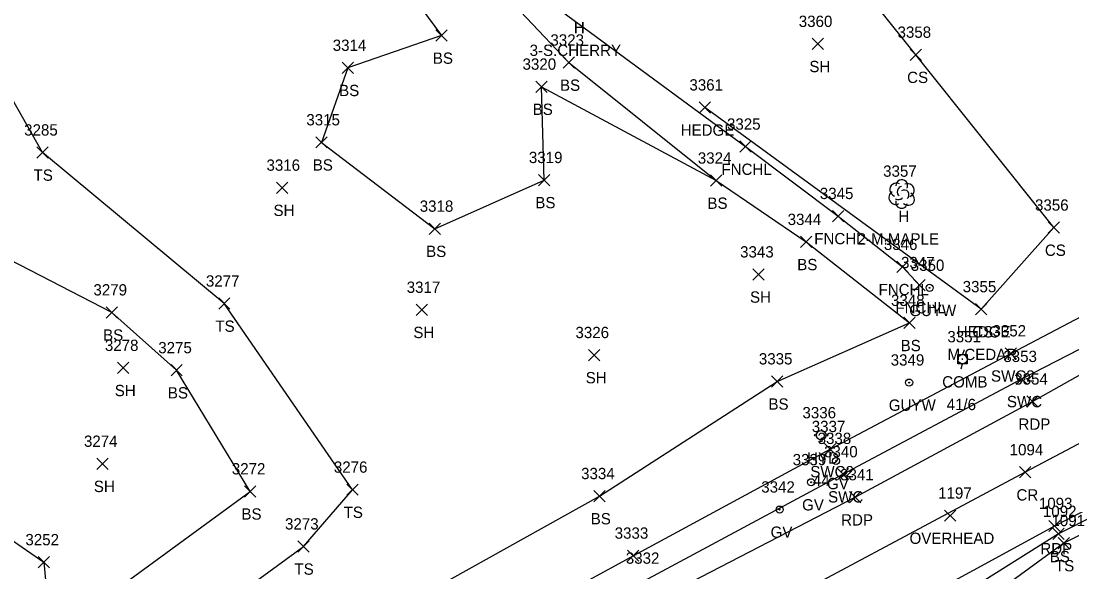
# Model space of a CAD drawing. Extents: x 1477930 to 1480780, y 774090 to 784647.
# Drawn here: x 1479682.6 to 1479868.7, y 774907.7 to 775005.2 of the extents above; entities that cross this region are included whole.
import ezdxf

# ---------------------------------------------------------------- set-up
doc = ezdxf.new("R2010")
doc.units = 0
for name, color, linetype in [('L_A', 7, 'Continuous'), ('L_C', 7, 'Continuous'), ('L_I', 7, 'Continuous'), ('L_TIC', 7, 'Continuous'), ('LAHR', 7, 'Continuous'), ('LELB', 7, 'Continuous'), ('LFNC', 7, 'Continuous'), ('LTD', 7, 'Continuous'), ('P_A', 7, 'Continuous'), ('P_I', 7, 'Continuous'), ('P_TIC', 7, 'Continuous'), ('PET', 7, 'Continuous'), ('PRC', 7, 'Continuous'), ('R_A', 7, 'Continuous'), ('R_I', 7, 'Continuous'), ('R_TIC', 7, 'Continuous'), ('RSW', 7, 'Continuous'), ('U_A', 7, 'Continuous'), ('U_C', 7, 'Continuous'), ('U_I', 7, 'Continuous'), ('U_TIC', 7, 'Continuous'), ('UP', 7, 'Continuous'), ('UPGW', 7, 'Continuous'), ('UWFH', 7, 'Continuous'), ('UWV', 7, 'Continuous')]:
    doc.layers.add(name, color=color, linetype=linetype)

msp = doc.modelspace()

# ---------------------------------------------------------------- linework, layer by layer
at = {"layer": 'L_TIC'}
for points in [[(1479756.07, 775001.6), (1479758.07, 775003.6)], [(1479758.07, 775001.6), (1479756.07, 775003.6)], [(1479822.71, 775000.12), (1479824.71, 775002.12)], [(1479824.71, 775000.12), (1479822.71, 775002.12)], [(1479840.07, 774998.2), (1479842.07, 775000.2)], [(1479842.07, 774998.2), (1479840.07, 775000.2)], [(1479778.59, 774996.82), (1479780.59, 774998.82)], [(1479780.59, 774996.82), (1479778.59, 774998.82)], [(1479739.47, 774995.88), (1479741.47, 774997.88)], [(1479741.47, 774995.88), (1479739.47, 774997.88)], [(1479773.74, 774992.55), (1479775.74, 774994.55)], [(1479775.74, 774992.55), (1479773.74, 774994.55)], [(1479802.69, 774988.87), (1479804.69, 774990.87)], [(1479804.69, 774988.87), (1479802.69, 774990.87)], [(1479734.8, 774982.7), (1479736.8, 774984.7)], [(1479736.8, 774982.7), (1479734.8, 774984.7)], [(1479809.87, 774981.94), (1479811.87, 774983.94)], [(1479811.87, 774981.94), (1479809.87, 774983.94)], [(1479685.39, 774980.9), (1479687.39, 774982.9)], [(1479687.39, 774980.9), (1479685.39, 774982.9)], [(1479774.22, 774976.03), (1479776.22, 774978.03)], [(1479776.22, 774976.03), (1479774.22, 774978.03)], [(1479804.7, 774975.93), (1479806.7, 774977.93)], [(1479806.7, 774975.93), (1479804.7, 774977.93)], [(1479804.7, 774975.93), (1479806.7, 774977.93)], [(1479806.7, 774975.93), (1479804.7, 774977.93)], [(1479727.8, 774974.67), (1479729.8, 774976.67)], [(1479729.8, 774974.67), (1479727.8, 774976.67)], [(1479826.31, 774969.66), (1479828.31, 774971.66)], [(1479828.31, 774969.66), (1479826.31, 774971.66)], [(1479754.88, 774967.41), (1479756.88, 774969.41)], [(1479756.88, 774967.41), (1479754.88, 774969.41)], [(1479864.47, 774967.61), (1479866.47, 774969.61)], [(1479866.47, 774967.61), (1479864.47, 774969.61)], [(1479820.61, 774965.07), (1479822.61, 774967.07)], [(1479822.61, 774965.07), (1479820.61, 774967.07)], [(1479812.19, 774959.32), (1479814.19, 774961.32)], [(1479814.19, 774959.32), (1479812.19, 774961.32)], [(1479837.7, 774960.65), (1479839.7, 774962.65)], [(1479839.7, 774960.65), (1479837.7, 774962.65)], [(1479840.69, 774957.43), (1479842.69, 774959.43)], [(1479842.69, 774957.43), (1479840.69, 774959.43)], [(1479717.58, 774954.17), (1479719.58, 774956.17)], [(1479719.58, 774954.17), (1479717.58, 774956.17)], [(1479697.67, 774952.6), (1479699.67, 774954.6)], [(1479699.67, 774952.6), (1479697.67, 774954.6)], [(1479752.57, 774953.06), (1479754.57, 774955.06)], [(1479754.57, 774953.06), (1479752.57, 774955.06)], [(1479851.61, 774953.17), (1479853.61, 774955.17)], [(1479853.61, 774953.17), (1479851.61, 774955.17)], [(1479851.61, 774953.17), (1479853.61, 774955.17)], [(1479853.61, 774953.17), (1479851.61, 774955.17)], [(1479838.92, 774950.74), (1479840.92, 774952.74)], [(1479840.92, 774950.74), (1479838.92, 774952.74)], [(1479838.92, 774950.74), (1479840.92, 774952.74)], [(1479840.92, 774950.74), (1479838.92, 774952.74)], [(1479783.09, 774945.05), (1479785.09, 774947.05)], [(1479785.09, 774945.05), (1479783.09, 774947.05)], [(1479699.69, 774942.78), (1479701.69, 774944.78)], [(1479701.69, 774942.78), (1479699.69, 774944.78)], [(1479709.14, 774942.37), (1479711.14, 774944.37)], [(1479711.14, 774942.37), (1479709.14, 774944.37)], [(1479815.51, 774940.39), (1479817.51, 774942.39)], [(1479817.51, 774940.39), (1479815.51, 774942.39)], [(1479695.98, 774925.81), (1479697.98, 774927.81)], [(1479697.98, 774925.81), (1479695.98, 774927.81)], [(1479722.17, 774920.93), (1479724.17, 774922.93)], [(1479724.17, 774920.93), (1479722.17, 774922.93)], [(1479740.3, 774921.23), (1479742.3, 774923.23)], [(1479742.3, 774921.23), (1479740.3, 774923.23)], [(1479784.03, 774920.09), (1479786.03, 774922.09)], [(1479786.03, 774920.09), (1479784.03, 774922.09)], [(1479865.33, 774913.39), (1479867.33, 774915.39)], [(1479867.33, 774913.39), (1479865.33, 774915.39)], [(1479731.59, 774911.18), (1479733.59, 774913.18)], [(1479733.59, 774911.18), (1479731.59, 774913.18)], [(1479866.28, 774911.78), (1479868.28, 774913.78)], [(1479868.28, 774911.78), (1479866.28, 774913.78)], [(1479685.61, 774908.39), (1479687.61, 774910.39)], [(1479687.61, 774908.39), (1479685.61, 774910.39)]]:
    msp.add_lwpolyline(points, dxfattribs=at)
at = {"layer": 'LAHR'}
msp.add_lwpolyline([(1479852.61, 774954.17), (1479803.69, 774989.87)], dxfattribs=at)
at = {"layer": 'LELB'}
for points in [[(1479852.61, 774954.17), (1479865.47, 774968.61), (1479841.07, 774999.2), (1479821.27, 775023.89), (1479788.96, 775033.41), (1479767.51, 775057.19), (1479738.94, 775096.96)], [(1479643.43, 775043.81), (1479621.65, 775068.67), (1479633.5, 775077.11), (1479649.67, 775076.19), (1479678.22, 775060.75), (1479718.91, 775041.69), (1479754.26, 775021.03), (1479764.61, 775013.69), (1479779.59, 774997.82), (1479805.7, 774976.93)], [(1479668.33, 775036.3), (1479698.57, 775024.31), (1479718.91, 775041.69), (1479748.96, 775013.6), (1479757.07, 775002.6), (1479740.47, 774996.88), (1479735.8, 774983.7), (1479755.88, 774968.41), (1479775.22, 774977.03), (1479774.74, 774993.55), (1479805.7, 774976.93), (1479821.61, 774966.07), (1479839.92, 774951.74)], [(1479657.71, 774852.79), (1479678.77, 774867.01), (1479701, 774889.08), (1479732.59, 774912.18), (1479741.3, 774922.23), (1479718.58, 774955.17), (1479686.39, 774981.9), (1479667.59, 775015.02), (1479668.33, 775036.3)], [(1479580.44, 774995.69), (1479587.48, 775002.68), (1479612.24, 774984.69), (1479628.11, 774970.45), (1479636.94, 774956.73), (1479624.94, 774926.71), (1479649.32, 774906.86), (1479653.38, 774932.32), (1479686.61, 774909.39), (1479687.43, 774900.61), (1479665.73, 774876.56), (1479654.12, 774867.16), (1479644.81, 774869.01), (1479633.41, 774850.84), (1479636.06, 774836.76), (1479657.71, 774852.79)], [(1479701, 774889.08), (1479694.16, 774900.7), (1479723.17, 774921.93), (1479710.14, 774943.37), (1479698.67, 774953.6), (1479671.51, 774967.57)], [(1479701, 774889.08), (1479738.89, 774895.37), (1479785.03, 774921.09), (1479816.51, 774941.39), (1479839.92, 774951.74)], [(1479903.06, 774933.87), (1479899.47, 774928.71), (1479867.28, 774912.78), (1479847.96, 774898.65), (1479836.58, 774895.69), (1479832.74, 774889.6), (1479833.38, 774878.89), (1479847.54, 774844.97)], [(1479903.06, 774933.87), (1479899.1, 774930.92), (1479866.33, 774914.39), (1479836.58, 774895.69), (1479838.15, 774889.81), (1479837.57, 774886.45), (1479844.52, 774863.68), (1479852.9, 774846.24)]]:
    msp.add_lwpolyline(points, dxfattribs=at)
at = {"layer": 'LFNC'}
msp.add_lwpolyline([(1479575.18, 775156.7), (1479581.47, 775151.49), (1479610.54, 775129.98), (1479635.93, 775111.06), (1479670.34, 775085.66), (1479722.83, 775047.21), (1479755.21, 775023.54), (1479767.15, 775015.19), (1479810.87, 774982.94), (1479827.31, 774970.66), (1479838.7, 774961.65), (1479841.69, 774958.43)], dxfattribs=at)
at = {"layer": 'LTD'}
msp.add_line((1479838.52, 774974.61), (1479838.52, 774974.61), dxfattribs=at)
msp.add_line((1479838.52, 774974.61), (1479838.52, 774974.61), dxfattribs=at)
msp.add_arc((1479838.56, 774976.04), 1.05, 335.5272, 180.9563, dxfattribs=at)
for centre, major_axis, ratio, start_param, end_param in [((1479837.73, 774975.28), (1.21, -0.51), 0.895232, 1.570796, 4.712389), ((1479838.31, 774975.07), (-0.208, -0.792), 0.645439, 3.141593, 6.283185), ((1479839.56, 774975.19), (-1.14, -0.48), 0.949671, 1.570796, 4.712389), ((1479837.43, 774973.9), (0.58, -1.04), 0.959034, 3.141593, 6.283185), ((1479838.06, 774973.86), (-0.625, -0.083), 0.423636, 0, 3.141593), ((1479839.02, 774974.44), (-0.5, 0.667), 0.989748, 3.141593, 6.283185), ((1479839.52, 774973.78), (-1.09, 0.79), 0.841452, 1.570796, 4.712389), ((1479838.52, 774973.11), (0.26, 1.06), 0.942809, 1.570796, 4.712389)]:
    msp.add_ellipse(centre, major_axis=major_axis, ratio=ratio, start_param=start_param, end_param=end_param, dxfattribs=at)
at = {"layer": 'P_TIC'}
for points in [[(1479860.74, 774936.83), (1479862.74, 774938.83)], [(1479862.74, 774936.83), (1479860.74, 774938.83)], [(1479859.44, 774924.31), (1479861.44, 774926.31)], [(1479861.44, 774924.31), (1479859.44, 774926.31)], [(1479829.33, 774919.88), (1479831.33, 774921.88)], [(1479831.33, 774919.88), (1479829.33, 774921.88)], [(1479864.62, 774914.8), (1479866.62, 774916.8)], [(1479866.62, 774914.8), (1479864.62, 774916.8)]]:
    msp.add_lwpolyline(points, dxfattribs=at)
at = {"layer": 'PET'}
for points in [[(1479458.85, 774725.87), (1479463.75, 774725.49), (1479503.78, 774746.04), (1479529.26, 774759.88), (1479547.26, 774769.69), (1479593.15, 774794.19), (1479638.49, 774817.33), (1479672.22, 774835.12), (1479713.57, 774857.96), (1479753.19, 774879.74), (1479794.61, 774902.46), (1479830.33, 774920.88), (1479861.74, 774937.83), (1479877.76, 774946.85), (1479905.13, 774960.92), (1479936.65, 774977.61), (1479958.81, 774989.4), (1479973, 774995.93), (1480008.35, 775014.95)], [(1480020.8, 774996.12), (1479976.43, 774973.17), (1479932.79, 774950.42), (1479923.24, 774944.9), (1479898.9, 774932.87), (1479865.62, 774915.8), (1479836.8, 774900.06), (1479810.76, 774886.26), (1479791.96, 774875.61), (1479773.29, 774865.35), (1479751.05, 774853.49), (1479713.99, 774833.47), (1479663.95, 774806)]]:
    msp.add_lwpolyline(points, dxfattribs=at)
at = {"layer": 'PRC'}
msp.add_lwpolyline([(1480015.89, 775005.87), (1479971.79, 774982.46), (1479929.14, 774959.03), (1479892.61, 774942.34), (1479860.44, 774925.31), (1479806.49, 774896.54), (1479658.45, 774815.54), (1479643.75, 774807.57), (1479597.62, 774782.97), (1479555.61, 774761.16), (1479513.42, 774740.32), (1479471, 774718.6), (1479432.73, 774701.1), (1479418.32, 774694.97), (1479344.83, 774660.92), (1479298.6, 774640.39), (1479262.12, 774624.4), (1479219.63, 774609.01), (1479186.74, 774593.83)], dxfattribs=at)
at = {"layer": 'R_TIC'}
for points in [[(1479856.89, 774945.35), (1479858.89, 774947.35)], [(1479858.89, 774945.35), (1479856.89, 774947.35)], [(1479858.81, 774940.82), (1479860.81, 774942.82)], [(1479860.81, 774940.82), (1479858.81, 774942.82)], [(1479824.88, 774928.42), (1479826.88, 774930.42)], [(1479826.88, 774928.42), (1479824.88, 774930.42)], [(1479827.15, 774923.96), (1479829.15, 774925.96)], [(1479829.15, 774923.96), (1479827.15, 774925.96)], [(1479789.98, 774909.55), (1479791.98, 774911.55)], [(1479791.98, 774909.55), (1479789.98, 774911.55)]]:
    msp.add_lwpolyline(points, dxfattribs=at)
at = {"layer": 'RSW'}
for points in [[(1479454.05, 774732.2), (1479457.36, 774735.51), (1479461.55, 774734.41), (1479499.97, 774753.7), (1479531.62, 774770.46), (1479545.78, 774777.94), (1479596.7, 774804.86), (1479626.34, 774821.05), (1479665.84, 774842.34), (1479709.72, 774866.29), (1479748.23, 774887.23), (1479790.98, 774910.55), (1479825.88, 774929.42), (1479857.89, 774946.35), (1479880.81, 774958.36), (1479898.02, 774967.81), (1479932.31, 774985.56), (1479966.42, 775003.67), (1480005.03, 775023.74)], [(1479458.85, 774725.87), (1479459.6, 774730), (1479502.04, 774749.23), (1479530.65, 774764.31), (1479546.64, 774772.58), (1479592.5, 774796.78), (1479632.83, 774818.63), (1479668.4, 774838.36), (1479711.89, 774862.21), (1479750.54, 774883.44), (1479792.95, 774906.12), (1479828.15, 774924.96), (1479859.81, 774941.82), (1479882.29, 774953.43), (1479899.45, 774962.93), (1479935.39, 774981.77), (1479958.84, 774993.68), (1479967.68, 774998.52), (1480006.53, 775018.83)]]:
    msp.add_lwpolyline(points, dxfattribs=at)
at = {"layer": 'U_TIC'}
for points in [[(1479846.13, 774916.63), (1479848.13, 774918.63)], [(1479848.13, 774916.63), (1479846.13, 774918.63)]]:
    msp.add_lwpolyline(points, dxfattribs=at)
at = {"layer": 'UP'}
for p, q in [((1479848.5, 774944.48), (1479848.5, 774946.14)), ((1479848.5, 774946.14), (1479850.17, 774946.14)), ((1479849.59, 774946.98), (1479849.34, 774946.14)), ((1479850.17, 774946.14), (1479850.17, 774944.48)), ((1479850.17, 774944.48), (1479848.5, 774944.48)), ((1479849.09, 774943.64), (1479849.34, 774944.48)), ((1479849.34, 774945.31), (1479849.34, 774945.31))]:
    msp.add_line(p, q, dxfattribs=at)
msp.add_circle((1479849.34, 774945.31), 0.833, dxfattribs=at)
at = {"layer": 'UPGW'}
for centre, radius in [((1479843.49, 774957.95), 0.625), ((1479843.49, 774957.95), 0.0833), ((1479839.87, 774941.19), 0.625), ((1479839.87, 774941.19), 0.0833)]:
    msp.add_circle(centre, radius, dxfattribs=at)
at = {"layer": 'UWFH'}
msp.add_line((1479824.28, 774931.86), (1479824.28, 774931.86), dxfattribs=at)
for centre, radius in [((1479823.28, 774931.86), 0.167), ((1479824.28, 774931.86), 0.833), ((1479825.28, 774931.86), 0.167), ((1479824.28, 774930.86), 0.167)]:
    msp.add_circle(centre, radius, dxfattribs=at)
at = {"layer": 'UWV'}
for centre, radius in [((1479826.92, 774927.31), 0.625), ((1479826.92, 774927.31), 0.0833), ((1479822.51, 774923.55), 0.625), ((1479822.51, 774923.55), 0.0833), ((1479816.93, 774918.71), 0.625), ((1479816.93, 774918.71), 0.0833)]:
    msp.add_circle(centre, radius, dxfattribs=at)

# ---------------------------------------------------------------- texts
at = {"layer": 'L_A'}
for s, p in [('H', (1479780.49, 775002.99)), ('BS', (1479755.51, 774997.6)), ('SH', (1479822.2, 774996.12)), ('BS', (1479778.03, 774992.82)), ('CS', (1479839.51, 774994.2)), ('BS', (1479738.91, 774991.88)), ('BS', (1479773.19, 774988.55)), ('HEDGE', (1479799.4, 774984.87)), ('BS', (1479734.24, 774978.7)), ('FNCHL', (1479806.62, 774977.94)), ('TS', (1479684.8, 774976.9)), ('BS', (1479773.66, 774972.03)), ('BS', (1479804.14, 774971.93)), ('BS', (1479804.14, 774971.93)), ('SH', (1479727.29, 774970.67)), ('H', (1479837.95, 774969.61)), ('FNCHL', (1479823.06, 774965.66)), ('BS', (1479754.32, 774963.41)), ('CS', (1479863.91, 774963.61)), ('BS', (1479820.05, 774961.07)), ('SH', (1479811.68, 774955.32)), ('FNCHL', (1479834.45, 774956.65)), ('FNCHL', (1479837.44, 774953.43)), ('TS', (1479716.99, 774950.17)), ('BS', (1479697.11, 774948.6)), ('SH', (1479752.06, 774949.06)), ('HEDGE', (1479848.31, 774949.17)), ('CS', (1479851.05, 774949.17)), ('BS', (1479838.36, 774946.74)), ('BS', (1479838.36, 774946.74)), ('SH', (1479782.58, 774941.05)), ('SH', (1479699.18, 774938.78)), ('BS', (1479708.58, 774938.37)), ('BS', (1479814.95, 774936.39)), ('SH', (1479695.47, 774921.81)), ('BS', (1479721.61, 774916.93)), ('TS', (1479739.71, 774917.23)), ('BS', (1479783.47, 774916.09)), ('BS', (1479864.77, 774909.39)), ('TS', (1479731, 774907.18)), ('TS', (1479865.69, 774907.78))]:
    msp.add_text(s, height=2, dxfattribs=at).set_placement(p)
at = {"layer": 'L_C'}
for s, p in [('3-S.CHERRY', (1479772.65, 774998.99)), ('2-M.MAPLE', (1479830.74, 774965.61)), ('M.CEDAR', (1479846.67, 774945.17))]:
    msp.add_text(s, height=2, dxfattribs=at).set_placement(p)
at = {"layer": 'L_I'}
for s, p in [('3360', (1479820.32, 775004.12)), ('3358', (1479837.81, 775002.2)), ('3314', (1479737.78, 774999.88)), ('3323', (1479776.33, 775000.82)), ('3320', (1479771.4, 774996.55)), ('3361', (1479800.95, 774992.87)), ('3315', (1479733.11, 774986.7)), ('3325', (1479807.61, 774985.94)), ('3285', (1479683.13, 774984.9)), ('3319', (1479772.52, 774980.03)), ('3324', (1479802.44, 774979.93)), ('3324', (1479802.44, 774979.93)), ('3316', (1479726.05, 774978.67)), ('3357', (1479835.26, 774977.61)), ('3345', (1479824.05, 774973.66)), ('3318', (1479753.19, 774971.41)), ('3356', (1479862.16, 774971.61)), ('3344', (1479818.35, 774969.07)), ('3346', (1479835.39, 774964.65)), ('3343', (1479809.93, 774963.32)), ('3347', (1479838.43, 774961.43)), ('3277', (1479715.32, 774958.17)), ('3317', (1479750.88, 774957.06)), ('3355', (1479849.35, 774957.17)), ('3355', (1479849.35, 774957.17)), ('3279', (1479695.4, 774956.6)), ('3348', (1479836.66, 774954.74)), ('3348', (1479836.66, 774954.74)), ('3326', (1479780.77, 774949.05)), ('3278', (1479697.43, 774946.78)), ('3275', (1479706.88, 774946.37)), ('3335', (1479813.25, 774944.39)), ('3274', (1479693.72, 774929.81)), ('3272', (1479719.91, 774924.93)), ('3276', (1479737.98, 774925.23)), ('3334', (1479781.77, 774924.09)), ('1092', (1479863.56, 774917.39)), ('3273', (1479729.33, 774915.18)), ('1091', (1479865.07, 774915.78)), ('3252', (1479683.35, 774912.39))]:
    msp.add_text(s, height=2, dxfattribs=at).set_placement(p)
at = {"layer": 'P_A'}
for s, p in [('RDP', (1479859.23, 774932.83)), ('CR', (1479858.87, 774920.31)), ('RDP', (1479827.82, 774915.88)), ('RDP', (1479863.1, 774910.8))]:
    msp.add_text(s, height=2, dxfattribs=at).set_placement(p)
at = {"layer": 'P_I'}
for s, p in [('3354', (1479858.48, 774940.83)), ('1094', (1479857.67, 774928.31)), ('3341', (1479827.64, 774923.88)), ('1093', (1479862.84, 774918.8))]:
    msp.add_text(s, height=2, dxfattribs=at).set_placement(p)
at = {"layer": 'R_A'}
for s, p in [('SWC2', (1479854.36, 774941.35)), ('SWC', (1479857.18, 774936.82)), ('SWC2', (1479822.36, 774924.42)), ('SWC', (1479825.51, 774919.96))]:
    msp.add_text(s, height=2, dxfattribs=at).set_placement(p)
at = {"layer": 'R_I'}
for s, p in [('3352', (1479854.63, 774949.35)), ('3353', (1479856.55, 774944.82)), ('3337', (1479822.62, 774932.42)), ('3340', (1479824.8, 774927.96)), ('3333', (1479787.72, 774913.55)), ('3332', (1479789.69, 774909.12))]:
    msp.add_text(s, height=2, dxfattribs=at).set_placement(p)
at = {"layer": 'U_A'}
for s, p in [('GUYW', (1479839.89, 774952.95)), ('COMB', (1479845.72, 774940.31)), ('GUYW', (1479836.26, 774936.19)), ('HYD', (1479821.8, 774926.86)), ('GV', (1479825.32, 774922.31)), ('GV', (1479820.91, 774918.55)), ('GV', (1479815.33, 774913.71)), ('OVERHEAD', (1479839.94, 774912.63))]:
    msp.add_text(s, height=2, dxfattribs=at).set_placement(p)
at = {"layer": 'U_C'}
for s, p in [('41/6', (1479846.51, 774936.31)), ('44', (1479822.82, 774922.86))]:
    msp.add_text(s, height=2, dxfattribs=at).set_placement(p)
at = {"layer": 'U_I'}
for s, p in [('3350', (1479840.15, 774960.95)), ('3351', (1479846.64, 774948.31)), ('3349', (1479836.6, 774944.19)), ('3336', (1479820.97, 774934.86)), ('3338', (1479823.66, 774930.31)), ('3339', (1479819.24, 774926.55)), ('3342', (1479813.67, 774921.71)), ('1197', (1479845, 774920.63))]:
    msp.add_text(s, height=2, dxfattribs=at).set_placement(p)

doc.saveas('drawing.dxf')
